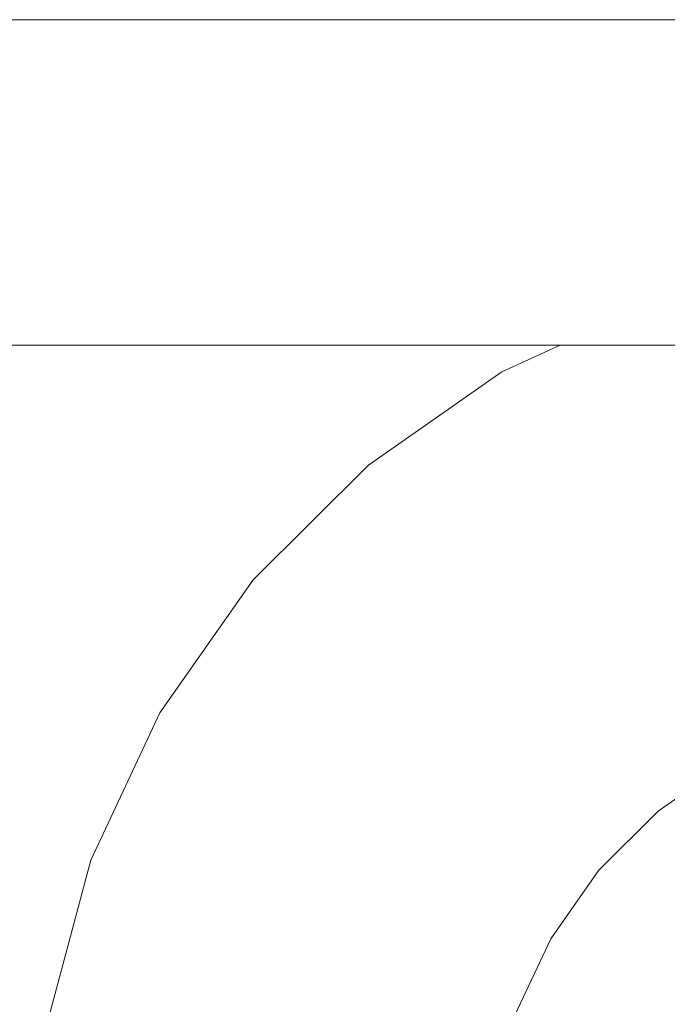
# Model space of a CAD drawing. Header units: millimetres. Extents: x -30280 to 309309, y -17460 to 4378.
# Tile 452 of 656: x 148477 to 148500, y -14493 to -14458. Entities that reach past the tile are written whole.
import ezdxf

# ---------------------------------------------------------------- set-up
doc = ezdxf.new("R2010")
doc.units = ezdxf.units.MM
doc.header["$MEASUREMENT"] = 0
doc.linetypes.add('Wipeout_Contour', pattern=[1000, 0, -1000])
doc.layers.add('P1_PLANTA PRIMERA_4_Nuevo_08_E_Envans secs', color=7, linetype='Continuous')
doc.layers.add('P1_PLANTA PRIMERA_4_Nuevo_09_EI_Mobiliari general', color=7, linetype='Continuous')
doc.layers.add('P1_PLANTA PRIMERA_4_Nuevo_09_EI_Mobiliari general_Pluma_Nº__1', color=7, linetype='Continuous', lineweight=5)

msp = doc.modelspace()

# ---------------------------------------------------------------- wipeouts: each hides what was drawn before it
at = {"color": 254, "linetype": 'Wipeout_Contour', "lineweight": 0, "ltscale": 1491831.615507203}
msp.add_wipeout([(148453.929, -14505.297), (148475.572, -14505.297), (148477.638, -14493.585), (148479.13, -14488.018), (148481.569, -14482.795), (148484.879, -14478.077), (148488.96, -14474.006), (148493.686, -14470.707), (148495.751, -14469.75), (148453.929, -14469.75)], dxfattribs=at).dxf.layer = 'P1_PLANTA PRIMERA_4_Nuevo_09_EI_Mobiliari general'

# ---------------------------------------------------------------- next in the draw order: wipeouts: each hides what was drawn before it
at = {"color": 254, "linetype": 'Wipeout_Contour', "lineweight": 0, "ltscale": 597523.304814}
msp.add_wipeout([(148903.929, -14469.75), (148903.929, -14458.215), (148453.929, -14458.215), (148453.929, -14469.75)], dxfattribs=at).dxf.layer = 'P1_PLANTA PRIMERA_4_Nuevo_09_EI_Mobiliari general'
at = {"color": 254, "linetype": 'Wipeout_Contour', "lineweight": 0, "ltscale": 4182736.077908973}
msp.add_wipeout([(148493.395, -14496.363), (148491.819, -14505.297), (148497.826, -14503.696), (148503.486, -14503.223), (148678.929, -14503.678), (148854.372, -14503.196), (148860.032, -14503.696), (148865.582, -14505.147), (148864.463, -14496.363), (148863.694, -14493.495), (148862.438, -14490.805), (148860.733, -14488.374), (148858.631, -14486.277), (148856.196, -14484.578), (148853.503, -14483.328), (148850.633, -14482.566), (148847.674, -14482.315), (148692.121, -14482.728), (148678.929, -14482.764), (148665.738, -14482.801), (148510.184, -14482.293), (148507.225, -14482.566), (148504.355, -14483.328), (148501.662, -14484.578), (148499.227, -14486.277), (148497.125, -14488.374), (148495.42, -14490.805), (148494.164, -14493.495)], dxfattribs=at).dxf.layer = 'P1_PLANTA PRIMERA_4_Nuevo_09_EI_Mobiliari general'
at = {"color": 254, "linetype": 'Wipeout_Contour', "lineweight": 0, "ltscale": 447552.296173}
msp.add_wipeout([(148479.245, -14488.059), (148477.757, -14493.606), (148479.584, -14488.183)], dxfattribs=at).dxf.layer = 'P1_PLANTA PRIMERA_4_Nuevo_09_EI_Mobiliari general'

# ---------------------------------------------------------------- next in the draw order: wipeouts: each hides what was drawn before it
at = {"color": 254, "linetype": 'Wipeout_Contour', "lineweight": 0, "ltscale": 447556.972296}
msp.add_wipeout([(148481.674, -14482.856), (148479.245, -14488.059), (148481.987, -14483.037)], dxfattribs=at).dxf.layer = 'P1_PLANTA PRIMERA_4_Nuevo_09_EI_Mobiliari general'

# ---------------------------------------------------------------- next in the draw order: wipeouts: each hides what was drawn before it
at = {"color": 254, "linetype": 'Wipeout_Contour', "lineweight": 0, "ltscale": 447564.471166}
msp.add_wipeout([(148484.972, -14478.155), (148481.674, -14482.856), (148485.248, -14478.387)], dxfattribs=at).dxf.layer = 'P1_PLANTA PRIMERA_4_Nuevo_09_EI_Mobiliari general'
at = {"color": 254, "linetype": 'Wipeout_Contour', "lineweight": 0, "ltscale": 447553.66504}
msp.add_wipeout([(148479.584, -14488.183), (148478.113, -14493.668), (148480.137, -14488.384)], dxfattribs=at).dxf.layer = 'P1_PLANTA PRIMERA_4_Nuevo_09_EI_Mobiliari general'

# ---------------------------------------------------------------- next in the draw order: wipeouts: each hides what was drawn before it
at = {"color": 254, "linetype": 'Wipeout_Contour', "lineweight": 0, "ltscale": 447574.541298}
msp.add_wipeout([(148489.038, -14474.099), (148484.972, -14478.155), (148489.269, -14474.376)], dxfattribs=at).dxf.layer = 'P1_PLANTA PRIMERA_4_Nuevo_09_EI_Mobiliari general'
at = {"color": 254, "linetype": 'Wipeout_Contour', "lineweight": 0, "ltscale": 447558.249809}
msp.add_wipeout([(148481.987, -14483.037), (148479.584, -14488.183), (148482.497, -14483.332)], dxfattribs=at).dxf.layer = 'P1_PLANTA PRIMERA_4_Nuevo_09_EI_Mobiliari general'
at = {"color": 254, "linetype": 'Wipeout_Contour', "lineweight": 0, "ltscale": 447555.667682}
msp.add_wipeout([(148480.137, -14488.384), (148478.693, -14493.771), (148480.889, -14488.658)], dxfattribs=at).dxf.layer = 'P1_PLANTA PRIMERA_4_Nuevo_09_EI_Mobiliari general'

# ---------------------------------------------------------------- next in the draw order: wipeouts: each hides what was drawn before it
at = {"color": 254, "linetype": 'Wipeout_Contour', "lineweight": 0, "ltscale": 447586.868123}
msp.add_wipeout([(148493.747, -14470.813), (148489.038, -14474.099), (148493.927, -14471.126)], dxfattribs=at).dxf.layer = 'P1_PLANTA PRIMERA_4_Nuevo_09_EI_Mobiliari general'
at = {"color": 254, "linetype": 'Wipeout_Contour', "lineweight": 0, "ltscale": 447565.630005}
msp.add_wipeout([(148485.248, -14478.387), (148481.987, -14483.037), (148485.699, -14478.766)], dxfattribs=at).dxf.layer = 'P1_PLANTA PRIMERA_4_Nuevo_09_EI_Mobiliari general'
at = {"color": 254, "linetype": 'Wipeout_Contour', "lineweight": 0, "ltscale": 447560.138567}
msp.add_wipeout([(148482.497, -14483.332), (148480.137, -14488.384), (148483.189, -14483.732)], dxfattribs=at).dxf.layer = 'P1_PLANTA PRIMERA_4_Nuevo_09_EI_Mobiliari general'
at = {"color": 254, "linetype": 'Wipeout_Contour', "lineweight": 0, "ltscale": 596748.763069}
msp.add_wipeout([(148481.815, -14488.996), (148480.452, -14494.081), (148481.577, -14494.279), (148482.889, -14489.387)], dxfattribs=at).dxf.layer = 'P1_PLANTA PRIMERA_4_Nuevo_09_EI_Mobiliari general'

# ---------------------------------------------------------------- next in the draw order: wipeouts: each hides what was drawn before it
at = {"color": 254, "linetype": 'Wipeout_Contour', "lineweight": 0, "ltscale": 447596.456937}
msp.add_wipeout([(148496.038, -14469.75), (148493.747, -14470.813), (148496.893, -14469.75)], dxfattribs=at).dxf.layer = 'P1_PLANTA PRIMERA_4_Nuevo_09_EI_Mobiliari general'
at = {"color": 254, "linetype": 'Wipeout_Contour', "lineweight": 0, "ltscale": 447575.552633}
msp.add_wipeout([(148489.269, -14474.376), (148485.248, -14478.387), (148489.647, -14474.828)], dxfattribs=at).dxf.layer = 'P1_PLANTA PRIMERA_4_Nuevo_09_EI_Mobiliari general'
at = {"color": 254, "linetype": 'Wipeout_Contour', "lineweight": 0, "ltscale": 447567.353233}
msp.add_wipeout([(148485.699, -14478.766), (148482.497, -14483.332), (148486.312, -14479.281)], dxfattribs=at).dxf.layer = 'P1_PLANTA PRIMERA_4_Nuevo_09_EI_Mobiliari general'
at = {"color": 254, "linetype": 'Wipeout_Contour', "lineweight": 0, "ltscale": 596753.89229}
msp.add_wipeout([(148484.043, -14484.226), (148481.815, -14488.996), (148482.889, -14489.387), (148485.032, -14484.797)], dxfattribs=at).dxf.layer = 'P1_PLANTA PRIMERA_4_Nuevo_09_EI_Mobiliari general'

# ---------------------------------------------------------------- next in the draw order: wipeouts: each hides what was drawn before it
at = {"color": 254, "linetype": 'Wipeout_Contour', "lineweight": 0, "ltscale": 447587.705295}
msp.add_wipeout([(148493.927, -14471.126), (148489.269, -14474.376), (148494.22, -14471.637)], dxfattribs=at).dxf.layer = 'P1_PLANTA PRIMERA_4_Nuevo_09_EI_Mobiliari general'
at = {"color": 254, "linetype": 'Wipeout_Contour', "lineweight": 0, "ltscale": 447577.062125}
msp.add_wipeout([(148489.647, -14474.828), (148485.699, -14478.766), (148490.161, -14475.441)], dxfattribs=at).dxf.layer = 'P1_PLANTA PRIMERA_4_Nuevo_09_EI_Mobiliari general'
at = {"color": 254, "linetype": 'Wipeout_Contour', "lineweight": 0, "ltscale": 596762.413297}
msp.add_wipeout([(148487.066, -14479.916), (148484.043, -14484.226), (148485.032, -14484.797), (148487.94, -14480.651)], dxfattribs=at).dxf.layer = 'P1_PLANTA PRIMERA_4_Nuevo_09_EI_Mobiliari general'
at = {"color": 254, "linetype": 'Wipeout_Contour', "lineweight": 0, "ltscale": 596753.490945}
msp.add_wipeout([(148482.889, -14489.387), (148481.577, -14494.279), (148482.821, -14494.499), (148484.076, -14489.82)], dxfattribs=at).dxf.layer = 'P1_PLANTA PRIMERA_4_Nuevo_09_EI_Mobiliari general'

# ---------------------------------------------------------------- next in the draw order: wipeouts: each hides what was drawn before it
at = {"color": 254, "linetype": 'Wipeout_Contour', "lineweight": 0, "ltscale": 447598.953005}
msp.add_wipeout([(148496.893, -14469.75), (148493.927, -14471.126), (148498.288, -14469.75)], dxfattribs=at).dxf.layer = 'P1_PLANTA PRIMERA_4_Nuevo_09_EI_Mobiliari general'
at = {"color": 254, "linetype": 'Wipeout_Contour', "lineweight": 0, "ltscale": 447588.95818}
msp.add_wipeout([(148494.22, -14471.637), (148489.647, -14474.828), (148494.619, -14472.33)], dxfattribs=at).dxf.layer = 'P1_PLANTA PRIMERA_4_Nuevo_09_EI_Mobiliari general'
at = {"color": 254, "linetype": 'Wipeout_Contour', "lineweight": 0, "ltscale": 596774.064892}
msp.add_wipeout([(148490.793, -14476.198), (148487.066, -14479.916), (148487.94, -14480.651), (148491.526, -14477.074)], dxfattribs=at).dxf.layer = 'P1_PLANTA PRIMERA_4_Nuevo_09_EI_Mobiliari general'
at = {"color": 254, "linetype": 'Wipeout_Contour', "lineweight": 0, "ltscale": 596758.410267}
msp.add_wipeout([(148485.032, -14484.797), (148482.889, -14489.387), (148484.076, -14489.82), (148486.126, -14485.43)], dxfattribs=at).dxf.layer = 'P1_PLANTA PRIMERA_4_Nuevo_09_EI_Mobiliari general'

# ---------------------------------------------------------------- next in the draw order: wipeouts: each hides what was drawn before it
at = {"color": 254, "linetype": 'Wipeout_Contour', "lineweight": 0, "ltscale": 447601.901697}
msp.add_wipeout([(148498.288, -14469.75), (148494.22, -14471.637), (148499.551, -14470.042)], dxfattribs=at).dxf.layer = 'P1_PLANTA PRIMERA_4_Nuevo_09_EI_Mobiliari general'
at = {"color": 254, "linetype": 'Wipeout_Contour', "lineweight": 0, "ltscale": 596788.490953}
msp.add_wipeout([(148495.111, -14473.185), (148490.793, -14476.198), (148491.526, -14477.074), (148495.68, -14474.175)], dxfattribs=at).dxf.layer = 'P1_PLANTA PRIMERA_4_Nuevo_09_EI_Mobiliari general'
at = {"color": 254, "linetype": 'Wipeout_Contour', "lineweight": 0, "ltscale": 596766.58367}
msp.add_wipeout([(148487.94, -14480.651), (148485.032, -14484.797), (148486.126, -14485.43), (148488.908, -14481.464)], dxfattribs=at).dxf.layer = 'P1_PLANTA PRIMERA_4_Nuevo_09_EI_Mobiliari general'
at = {"color": 254, "linetype": 'Wipeout_Contour', "lineweight": 0, "ltscale": 596758.621388}
msp.add_wipeout([(148484.076, -14489.82), (148482.821, -14494.499), (148484.148, -14494.733), (148485.342, -14490.281)], dxfattribs=at).dxf.layer = 'P1_PLANTA PRIMERA_4_Nuevo_09_EI_Mobiliari general'

# ---------------------------------------------------------------- next in the draw order: wipeouts: each hides what was drawn before it
at = {"color": 254, "linetype": 'Wipeout_Contour', "lineweight": 0, "ltscale": 447614.803757}
msp.add_wipeout([(148499.551, -14470.042), (148504.479, -14469.75), (148500.651, -14469.75)], dxfattribs=at).dxf.layer = 'P1_PLANTA PRIMERA_4_Nuevo_09_EI_Mobiliari general'
at = {"color": 254, "linetype": 'Wipeout_Contour', "lineweight": 0, "ltscale": 596805.250904}
msp.add_wipeout([(148499.886, -14470.969), (148495.111, -14473.185), (148495.68, -14474.175), (148500.275, -14472.043)], dxfattribs=at).dxf.layer = 'P1_PLANTA PRIMERA_4_Nuevo_09_EI_Mobiliari general'
at = {"color": 254, "linetype": 'Wipeout_Contour', "lineweight": 0, "ltscale": 596777.760451}
msp.add_wipeout([(148491.526, -14477.074), (148487.94, -14480.651), (148488.908, -14481.464), (148492.337, -14478.043)], dxfattribs=at).dxf.layer = 'P1_PLANTA PRIMERA_4_Nuevo_09_EI_Mobiliari general'
at = {"color": 254, "linetype": 'Wipeout_Contour', "lineweight": 0, "ltscale": 596763.313179}
msp.add_wipeout([(148486.126, -14485.43), (148484.076, -14489.82), (148485.342, -14490.281), (148487.292, -14486.104)], dxfattribs=at).dxf.layer = 'P1_PLANTA PRIMERA_4_Nuevo_09_EI_Mobiliari general'

# ---------------------------------------------------------------- next in the draw order: wipeouts: each hides what was drawn before it
at = {"color": 254, "linetype": 'Wipeout_Contour', "lineweight": 0, "ltscale": 596791.598904}
msp.add_wipeout([(148495.68, -14474.175), (148491.526, -14477.074), (148492.337, -14478.043), (148496.31, -14475.271)], dxfattribs=at).dxf.layer = 'P1_PLANTA PRIMERA_4_Nuevo_09_EI_Mobiliari general'
at = {"color": 254, "linetype": 'Wipeout_Contour', "lineweight": 0, "ltscale": 596771.109558}
msp.add_wipeout([(148488.908, -14481.464), (148486.126, -14485.43), (148487.292, -14486.104), (148489.939, -14482.331)], dxfattribs=at).dxf.layer = 'P1_PLANTA PRIMERA_4_Nuevo_09_EI_Mobiliari general'
at = {"color": 254, "linetype": 'Wipeout_Contour', "lineweight": 0, "ltscale": 596763.998436}
msp.add_wipeout([(148485.342, -14490.281), (148484.148, -14494.733), (148485.516, -14494.974), (148486.647, -14490.756)], dxfattribs=at).dxf.layer = 'P1_PLANTA PRIMERA_4_Nuevo_09_EI_Mobiliari general'

# ---------------------------------------------------------------- next in the draw order: wipeouts: each hides what was drawn before it
at = {"color": 254, "linetype": 'Wipeout_Contour', "lineweight": 0, "ltscale": 596807.676331}
msp.add_wipeout([(148500.275, -14472.043), (148495.68, -14474.175), (148496.31, -14475.271), (148500.705, -14473.232)], dxfattribs=at).dxf.layer = 'P1_PLANTA PRIMERA_4_Nuevo_09_EI_Mobiliari general'
at = {"color": 254, "linetype": 'Wipeout_Contour', "lineweight": 0, "ltscale": 596781.771245}
msp.add_wipeout([(148492.337, -14478.043), (148488.908, -14481.464), (148489.939, -14482.331), (148493.202, -14479.076)], dxfattribs=at).dxf.layer = 'P1_PLANTA PRIMERA_4_Nuevo_09_EI_Mobiliari general'
at = {"color": 254, "linetype": 'Wipeout_Contour', "lineweight": 0, "ltscale": 596768.451984}
msp.add_wipeout([(148487.292, -14486.104), (148485.342, -14490.281), (148486.647, -14490.756), (148488.494, -14486.8)], dxfattribs=at).dxf.layer = 'P1_PLANTA PRIMERA_4_Nuevo_09_EI_Mobiliari general'

# ---------------------------------------------------------------- next in the draw order: wipeouts: each hides what was drawn before it
at = {"color": 254, "linetype": 'Wipeout_Contour', "lineweight": 0, "ltscale": 596794.972194}
msp.add_wipeout([(148496.31, -14475.271), (148492.337, -14478.043), (148493.202, -14479.076), (148496.982, -14476.438)], dxfattribs=at).dxf.layer = 'P1_PLANTA PRIMERA_4_Nuevo_09_EI_Mobiliari general'
at = {"color": 254, "linetype": 'Wipeout_Contour', "lineweight": 0, "ltscale": 596775.853391}
msp.add_wipeout([(148489.939, -14482.331), (148487.292, -14486.104), (148488.494, -14486.8), (148491.002, -14483.225)], dxfattribs=at).dxf.layer = 'P1_PLANTA PRIMERA_4_Nuevo_09_EI_Mobiliari general'
at = {"color": 254, "linetype": 'Wipeout_Contour', "lineweight": 0, "ltscale": 596769.458662}
msp.add_wipeout([(148486.647, -14490.756), (148485.516, -14494.974), (148486.884, -14495.215), (148487.952, -14491.232)], dxfattribs=at).dxf.layer = 'P1_PLANTA PRIMERA_4_Nuevo_09_EI_Mobiliari general'

# ---------------------------------------------------------------- next in the draw order: wipeouts: each hides what was drawn before it
at = {"color": 254, "linetype": 'Wipeout_Contour', "lineweight": 0, "ltscale": 596810.309119}
msp.add_wipeout([(148500.705, -14473.232), (148496.31, -14475.271), (148496.982, -14476.438), (148501.163, -14474.498)], dxfattribs=at).dxf.layer = 'P1_PLANTA PRIMERA_4_Nuevo_09_EI_Mobiliari general'
at = {"color": 254, "linetype": 'Wipeout_Contour', "lineweight": 0, "ltscale": 596785.975376}
msp.add_wipeout([(148493.202, -14479.076), (148489.939, -14482.331), (148491.002, -14483.225), (148494.093, -14480.141)], dxfattribs=at).dxf.layer = 'P1_PLANTA PRIMERA_4_Nuevo_09_EI_Mobiliari general'
at = {"color": 254, "linetype": 'Wipeout_Contour', "lineweight": 0, "ltscale": 596773.670504}
msp.add_wipeout([(148488.494, -14486.8), (148486.647, -14490.756), (148487.952, -14491.232), (148489.697, -14487.495)], dxfattribs=at).dxf.layer = 'P1_PLANTA PRIMERA_4_Nuevo_09_EI_Mobiliari general'

# ---------------------------------------------------------------- next in the draw order: wipeouts: each hides what was drawn before it
at = {"color": 254, "linetype": 'Wipeout_Contour', "lineweight": 0, "ltscale": 596798.50832}
msp.add_wipeout([(148496.982, -14476.438), (148493.202, -14479.076), (148494.093, -14480.141), (148497.674, -14477.643)], dxfattribs=at).dxf.layer = 'P1_PLANTA PRIMERA_4_Nuevo_09_EI_Mobiliari general'
at = {"color": 254, "linetype": 'Wipeout_Contour', "lineweight": 0, "ltscale": 596780.671015}
msp.add_wipeout([(148491.002, -14483.225), (148488.494, -14486.8), (148489.697, -14487.495), (148492.065, -14484.119)], dxfattribs=at).dxf.layer = 'P1_PLANTA PRIMERA_4_Nuevo_09_EI_Mobiliari general'
at = {"color": 254, "linetype": 'Wipeout_Contour', "lineweight": 0, "ltscale": 596774.836136}
msp.add_wipeout([(148487.952, -14491.232), (148486.884, -14495.215), (148488.211, -14495.449), (148489.218, -14491.693)], dxfattribs=at).dxf.layer = 'P1_PLANTA PRIMERA_4_Nuevo_09_EI_Mobiliari general'

# ---------------------------------------------------------------- next in the draw order: wipeouts: each hides what was drawn before it
at = {"color": 254, "linetype": 'Wipeout_Contour', "lineweight": 0, "ltscale": 596813.06929}
msp.add_wipeout([(148501.163, -14474.498), (148496.982, -14476.438), (148497.674, -14477.643), (148501.635, -14475.805)], dxfattribs=at).dxf.layer = 'P1_PLANTA PRIMERA_4_Nuevo_09_EI_Mobiliari general'
at = {"color": 254, "linetype": 'Wipeout_Contour', "lineweight": 0, "ltscale": 596790.245115}
msp.add_wipeout([(148494.093, -14480.141), (148491.002, -14483.225), (148492.065, -14484.119), (148494.985, -14481.207)], dxfattribs=at).dxf.layer = 'P1_PLANTA PRIMERA_4_Nuevo_09_EI_Mobiliari general'
at = {"color": 254, "linetype": 'Wipeout_Contour', "lineweight": 0, "ltscale": 596778.810179}
msp.add_wipeout([(148489.697, -14487.495), (148487.952, -14491.232), (148489.218, -14491.693), (148490.863, -14488.17)], dxfattribs=at).dxf.layer = 'P1_PLANTA PRIMERA_4_Nuevo_09_EI_Mobiliari general'

# ---------------------------------------------------------------- next in the draw order: wipeouts: each hides what was drawn before it
at = {"color": 254, "linetype": 'Wipeout_Contour', "lineweight": 0, "ltscale": 596802.099878}
msp.add_wipeout([(148497.674, -14477.643), (148494.093, -14480.141), (148494.985, -14481.207), (148498.367, -14478.847)], dxfattribs=at).dxf.layer = 'P1_PLANTA PRIMERA_4_Nuevo_09_EI_Mobiliari general'
at = {"color": 254, "linetype": 'Wipeout_Contour', "lineweight": 0, "ltscale": 596785.416079}
msp.add_wipeout([(148492.065, -14484.119), (148489.697, -14487.495), (148490.863, -14488.17), (148493.096, -14484.986)], dxfattribs=at).dxf.layer = 'P1_PLANTA PRIMERA_4_Nuevo_09_EI_Mobiliari general'
at = {"color": 254, "linetype": 'Wipeout_Contour', "lineweight": 0, "ltscale": 596779.967475}
msp.add_wipeout([(148489.218, -14491.693), (148488.211, -14495.449), (148489.455, -14495.668), (148490.405, -14492.126)], dxfattribs=at).dxf.layer = 'P1_PLANTA PRIMERA_4_Nuevo_09_EI_Mobiliari general'

# ---------------------------------------------------------------- next in the draw order: wipeouts: each hides what was drawn before it
at = {"color": 254, "linetype": 'Wipeout_Contour', "lineweight": 0, "ltscale": 596815.873042}
msp.add_wipeout([(148501.635, -14475.805), (148497.674, -14477.643), (148498.367, -14478.847), (148502.107, -14477.111)], dxfattribs=at).dxf.layer = 'P1_PLANTA PRIMERA_4_Nuevo_09_EI_Mobiliari general'
at = {"color": 254, "linetype": 'Wipeout_Contour', "lineweight": 0, "ltscale": 596794.450789}
msp.add_wipeout([(148494.985, -14481.207), (148492.065, -14484.119), (148493.096, -14484.986), (148495.849, -14482.24)], dxfattribs=at).dxf.layer = 'P1_PLANTA PRIMERA_4_Nuevo_09_EI_Mobiliari general'
at = {"color": 254, "linetype": 'Wipeout_Contour', "lineweight": 0, "ltscale": 596783.714885}
msp.add_wipeout([(148490.863, -14488.17), (148489.218, -14491.693), (148490.405, -14492.126), (148491.957, -14488.802)], dxfattribs=at).dxf.layer = 'P1_PLANTA PRIMERA_4_Nuevo_09_EI_Mobiliari general'

# ---------------------------------------------------------------- next in the draw order: wipeouts: each hides what was drawn before it
at = {"color": 254, "linetype": 'Wipeout_Contour', "lineweight": 0, "ltscale": 596805.63783}
msp.add_wipeout([(148498.367, -14478.847), (148494.985, -14481.207), (148495.849, -14482.24), (148499.038, -14480.015)], dxfattribs=at).dxf.layer = 'P1_PLANTA PRIMERA_4_Nuevo_09_EI_Mobiliari general'
at = {"color": 254, "linetype": 'Wipeout_Contour', "lineweight": 0, "ltscale": 596789.944488}
msp.add_wipeout([(148493.096, -14484.986), (148490.863, -14488.17), (148491.957, -14488.802), (148494.063, -14485.8)], dxfattribs=at).dxf.layer = 'P1_PLANTA PRIMERA_4_Nuevo_09_EI_Mobiliari general'
at = {"color": 254, "linetype": 'Wipeout_Contour', "lineweight": 0, "ltscale": 596784.696814}
msp.add_wipeout([(148490.405, -14492.126), (148489.455, -14495.668), (148490.58, -14495.867), (148491.478, -14492.517)], dxfattribs=at).dxf.layer = 'P1_PLANTA PRIMERA_4_Nuevo_09_EI_Mobiliari general'

# ---------------------------------------------------------------- next in the draw order: wipeouts: each hides what was drawn before it
at = {"color": 254, "linetype": 'Wipeout_Contour', "lineweight": 0, "ltscale": 596818.635312}
msp.add_wipeout([(148502.107, -14477.111), (148498.367, -14478.847), (148499.038, -14480.015), (148502.565, -14478.378)], dxfattribs=at).dxf.layer = 'P1_PLANTA PRIMERA_4_Nuevo_09_EI_Mobiliari general'
at = {"color": 254, "linetype": 'Wipeout_Contour', "lineweight": 0, "ltscale": 596798.464726}
msp.add_wipeout([(148495.849, -14482.24), (148493.096, -14484.986), (148494.063, -14485.8), (148496.66, -14483.209)], dxfattribs=at).dxf.layer = 'P1_PLANTA PRIMERA_4_Nuevo_09_EI_Mobiliari general'
at = {"color": 254, "linetype": 'Wipeout_Contour', "lineweight": 0, "ltscale": 596788.235701}
msp.add_wipeout([(148491.957, -14488.802), (148490.405, -14492.126), (148491.478, -14492.517), (148492.946, -14489.374)], dxfattribs=at).dxf.layer = 'P1_PLANTA PRIMERA_4_Nuevo_09_EI_Mobiliari general'
at = {"color": 254, "linetype": 'Wipeout_Contour', "lineweight": 0, "ltscale": 447594.101562}
msp.add_wipeout([(148492.405, -14492.854), (148491.551, -14496.038), (148493.156, -14493.128)], dxfattribs=at).dxf.layer = 'P1_PLANTA PRIMERA_4_Nuevo_09_EI_Mobiliari general'

# ---------------------------------------------------------------- next in the draw order: wipeouts: each hides what was drawn before it
at = {"color": 254, "linetype": 'Wipeout_Contour', "lineweight": 0, "ltscale": 596809.014832}
msp.add_wipeout([(148499.038, -14480.015), (148495.849, -14482.24), (148496.66, -14483.209), (148499.668, -14481.11)], dxfattribs=at).dxf.layer = 'P1_PLANTA PRIMERA_4_Nuevo_09_EI_Mobiliari general'
at = {"color": 254, "linetype": 'Wipeout_Contour', "lineweight": 0, "ltscale": 596794.118796}
msp.add_wipeout([(148494.063, -14485.8), (148491.957, -14488.802), (148492.946, -14489.374), (148494.938, -14486.535)], dxfattribs=at).dxf.layer = 'P1_PLANTA PRIMERA_4_Nuevo_09_EI_Mobiliari general'
at = {"color": 254, "linetype": 'Wipeout_Contour', "lineweight": 0, "ltscale": 447596.660036}
msp.add_wipeout([(148493.8, -14489.868), (148492.405, -14492.854), (148494.492, -14490.268)], dxfattribs=at).dxf.layer = 'P1_PLANTA PRIMERA_4_Nuevo_09_EI_Mobiliari general'

# ---------------------------------------------------------------- next in the draw order: wipeouts: each hides what was drawn before it
at = {"color": 254, "linetype": 'Wipeout_Contour', "lineweight": 0, "ltscale": 596821.272358}
msp.add_wipeout([(148502.565, -14478.378), (148499.038, -14480.015), (148499.668, -14481.11), (148502.995, -14479.566)], dxfattribs=at).dxf.layer = 'P1_PLANTA PRIMERA_4_Nuevo_09_EI_Mobiliari general'
at = {"color": 254, "linetype": 'Wipeout_Contour', "lineweight": 0, "ltscale": 596802.165151}
msp.add_wipeout([(148496.66, -14483.209), (148494.063, -14485.8), (148494.938, -14486.535), (148497.393, -14484.085)], dxfattribs=at).dxf.layer = 'P1_PLANTA PRIMERA_4_Nuevo_09_EI_Mobiliari general'
at = {"color": 254, "linetype": 'Wipeout_Contour', "lineweight": 0, "ltscale": 447600.851585}
msp.add_wipeout([(148495.692, -14487.169), (148493.8, -14489.868), (148496.305, -14487.684)], dxfattribs=at).dxf.layer = 'P1_PLANTA PRIMERA_4_Nuevo_09_EI_Mobiliari general'
at = {"color": 254, "linetype": 'Wipeout_Contour', "lineweight": 0, "ltscale": 447598.640941}
msp.add_wipeout([(148494.492, -14490.268), (148493.156, -14493.128), (148495.002, -14490.563)], dxfattribs=at).dxf.layer = 'P1_PLANTA PRIMERA_4_Nuevo_09_EI_Mobiliari general'

# ---------------------------------------------------------------- next in the draw order: wipeouts: each hides what was drawn before it
at = {"color": 254, "linetype": 'Wipeout_Contour', "lineweight": 0, "ltscale": 596812.128492}
msp.add_wipeout([(148499.668, -14481.11), (148496.66, -14483.209), (148497.393, -14484.085), (148500.237, -14482.1)], dxfattribs=at).dxf.layer = 'P1_PLANTA PRIMERA_4_Nuevo_09_EI_Mobiliari general'
at = {"color": 254, "linetype": 'Wipeout_Contour', "lineweight": 0, "ltscale": 447606.52098}
msp.add_wipeout([(148498.026, -14484.842), (148495.692, -14487.169), (148498.539, -14485.455)], dxfattribs=at).dxf.layer = 'P1_PLANTA PRIMERA_4_Nuevo_09_EI_Mobiliari general'
at = {"color": 254, "linetype": 'Wipeout_Contour', "lineweight": 0, "ltscale": 447602.675462}
msp.add_wipeout([(148496.305, -14487.684), (148494.492, -14490.268), (148496.756, -14488.063)], dxfattribs=at).dxf.layer = 'P1_PLANTA PRIMERA_4_Nuevo_09_EI_Mobiliari general'
at = {"color": 254, "linetype": 'Wipeout_Contour', "lineweight": 0, "ltscale": 447599.991608}
msp.add_wipeout([(148495.002, -14490.563), (148493.71, -14493.33), (148495.315, -14490.744)], dxfattribs=at).dxf.layer = 'P1_PLANTA PRIMERA_4_Nuevo_09_EI_Mobiliari general'

# ---------------------------------------------------------------- next in the draw order: wipeouts: each hides what was drawn before it
at = {"color": 254, "linetype": 'Wipeout_Contour', "lineweight": 0, "ltscale": 447613.484019}
msp.add_wipeout([(148500.729, -14482.955), (148498.026, -14484.842), (148501.128, -14483.649)], dxfattribs=at).dxf.layer = 'P1_PLANTA PRIMERA_4_Nuevo_09_EI_Mobiliari general'
at = {"color": 254, "linetype": 'Wipeout_Contour', "lineweight": 0, "ltscale": 447608.129654}
msp.add_wipeout([(148498.539, -14485.455), (148496.305, -14487.684), (148498.917, -14485.907)], dxfattribs=at).dxf.layer = 'P1_PLANTA PRIMERA_4_Nuevo_09_EI_Mobiliari general'
at = {"color": 254, "linetype": 'Wipeout_Contour', "lineweight": 0, "ltscale": 447603.927032}
msp.add_wipeout([(148496.756, -14488.063), (148495.002, -14490.563), (148497.032, -14488.296)], dxfattribs=at).dxf.layer = 'P1_PLANTA PRIMERA_4_Nuevo_09_EI_Mobiliari general'

# ---------------------------------------------------------------- next in the draw order: wipeouts: each hides what was drawn before it
at = {"color": 254, "linetype": 'Wipeout_Contour', "lineweight": 0, "ltscale": 447614.825826}
msp.add_wipeout([(148501.128, -14483.649), (148498.539, -14485.455), (148501.421, -14484.16)], dxfattribs=at).dxf.layer = 'P1_PLANTA PRIMERA_4_Nuevo_09_EI_Mobiliari general'
at = {"color": 254, "linetype": 'Wipeout_Contour', "lineweight": 0, "ltscale": 447609.238119}
msp.add_wipeout([(148498.917, -14485.907), (148496.756, -14488.063), (148499.149, -14486.184)], dxfattribs=at).dxf.layer = 'P1_PLANTA PRIMERA_4_Nuevo_09_EI_Mobiliari general'

# ---------------------------------------------------------------- next in the draw order: wipeouts: each hides what was drawn before it
at = {"color": 254, "linetype": 'Wipeout_Contour', "lineweight": 0, "ltscale": 447615.752727}
msp.add_wipeout([(148501.421, -14484.16), (148498.917, -14485.907), (148501.601, -14484.472)], dxfattribs=at).dxf.layer = 'P1_PLANTA PRIMERA_4_Nuevo_09_EI_Mobiliari general'

# ---------------------------------------------------------------- next in the draw order: wipeouts: each hides what was drawn before it
at = {"color": 254, "linetype": 'Wipeout_Contour', "lineweight": 0, "ltscale": 11546169.40718183}
msp.add_wipeout([(147377.62, -12475.052), (147377.62, -14920.051), (147901.155, -14920.052), (147903.854, -14904.977), (147970.958, -14530.194), (147971.595, -14527.856), (147975.525, -14505.564), (147953.929, -14505.564), (147953.929, -14449.995), (147967.565, -14023.885), (148390.293, -14023.885), (148403.857, -14449.995), (148403.929, -14505.564), (148382.333, -14505.564), (148386.263, -14527.856), (148386.9, -14530.194), (148428.929, -14764.931), (148470.958, -14530.194), (148471.595, -14527.856), (148475.525, -14505.564), (148453.929, -14505.564), (148453.929, -14449.995), (148467.565, -14023.885), (148890.293, -14023.885), (148903.857, -14449.995), (148903.929, -14505.564), (148882.333, -14505.564), (148886.263, -14527.856), (148886.9, -14530.194), (148928.929, -14764.931), (148970.958, -14530.194), (148971.595, -14527.856), (148975.525, -14505.564), (148953.929, -14505.564), (148953.929, -14449.995), (148967.565, -14023.885), (149390.293, -14023.885), (149403.857, -14449.995), (149403.929, -14505.564), (149382.333, -14505.564), (149386.263, -14527.856), (149386.9, -14530.194), (149428.929, -14764.931), (149470.958, -14530.194), (149471.595, -14527.856), (149475.525, -14505.564), (149453.929, -14505.564), (149453.929, -14449.995), (149467.565, -14023.885), (149890.293, -14023.885), (149903.857, -14449.995), (149903.929, -14505.564), (149882.333, -14505.564), (149886.263, -14527.856), (149886.9, -14530.194), (149928.929, -14764.931), (149970.958, -14530.194), (149971.595, -14527.856), (149975.525, -14505.564), (149953.929, -14505.564), (149953.929, -14449.995), (149967.565, -14023.885), (150390.293, -14023.885), (150403.857, -14449.995), (150403.929, -14505.564), (150382.333, -14505.564), (150386.263, -14527.856), (150386.9, -14530.194), (150428.929, -14764.931), (150470.958, -14530.194), (150471.595, -14527.856), (150475.525, -14505.564), (150453.929, -14505.564), (150453.929, -14449.995), (150467.565, -14023.885), (150732.62, -14023.885), (150732.62, -12475.052)], dxfattribs=at).dxf.layer = 'P1_PLANTA PRIMERA_4_Nuevo_08_E_Envans secs'

# ---------------------------------------------------------------- next in the draw order: linework, layer by layer
at = {"layer": 'P1_PLANTA PRIMERA_4_Nuevo_09_EI_Mobiliari general_Pluma_Nº__1', "color": 7, "linetype": 'Continuous', "lineweight": 5}
for p, q in [((148903.929, -14458.215), (148453.929, -14458.215)), ((148903.929, -14469.75), (148453.929, -14469.75)), ((148493.686, -14470.707), (148495.751, -14469.75)), ((148488.96, -14474.006), (148493.686, -14470.707)), ((148484.879, -14478.077), (148488.96, -14474.006)), ((148481.569, -14482.795), (148484.879, -14478.077)), ((148479.13, -14488.017), (148481.569, -14482.795)), ((148499.227, -14486.277), (148501.662, -14484.578)), ((148497.125, -14488.374), (148499.227, -14486.277)), ((148477.638, -14493.584), (148479.13, -14488.017)), ((148495.42, -14490.805), (148497.125, -14488.374)), ((148494.163, -14493.495), (148495.42, -14490.805))]:
    msp.add_line(p, q, dxfattribs=at)

doc.saveas('drawing.dxf')
